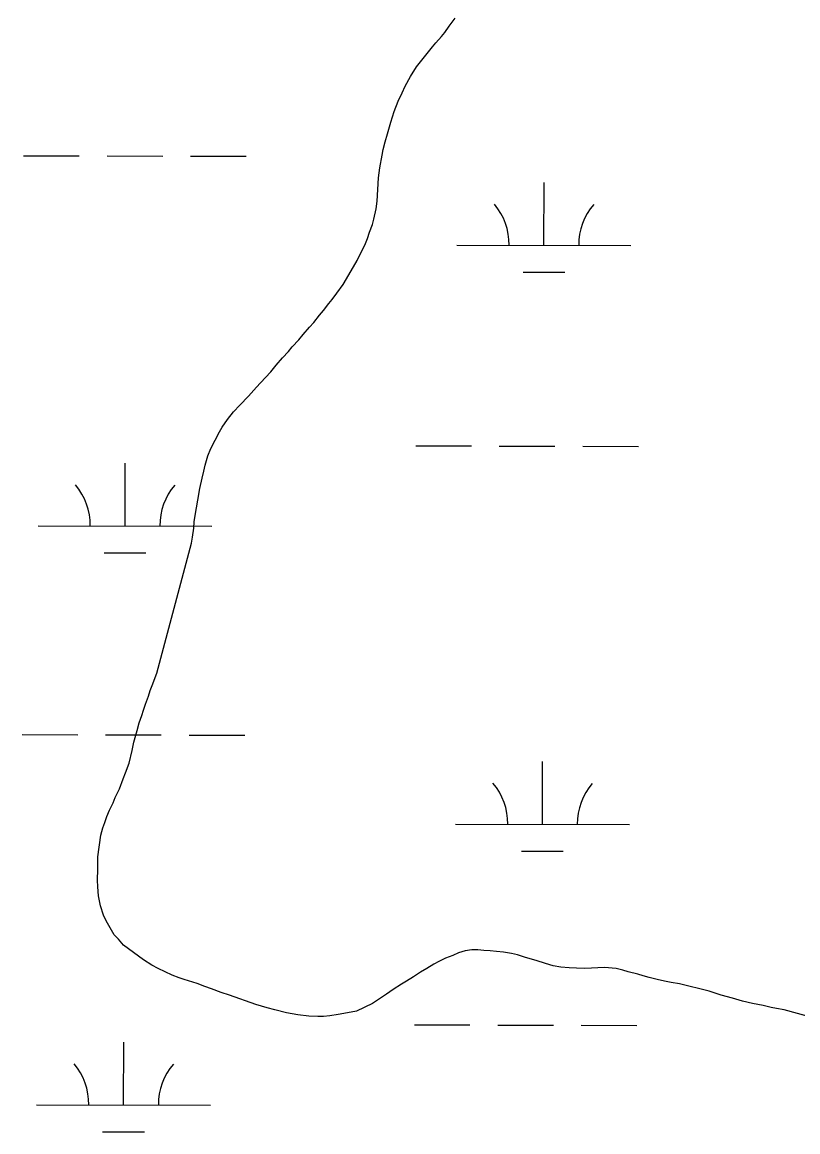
# Model space of a CAD drawing. Extents: x 3172297 to 3210190, y 958463 to 983887.
# Drawn here: x 3189492 to 3189938, y 978796 to 979434 of the extents above; entities that cross this region are included whole.
import ezdxf

# ---------------------------------------------------------------- set-up
doc = ezdxf.new("R2010")
doc.units = 0
for name, color, linetype in [('V-SITE-VEGE', 7, 'Continuous'), ('V-TOPO-SHOR', 7, 'Continuous'), ('V-WETL-SWMP', 7, 'Continuous')]:
    doc.layers.add(name, color=color, linetype=linetype)

msp = doc.modelspace()

# ---------------------------------------------------------------- linework, layer by layer
at = {"layer": 'V-SITE-VEGE'}
for p, q in [((3189737.79, 979431.59), (3189741.28, 979436.25)), ((3189735.26, 979428.06), (3189737.79, 979431.59)), ((3189728.29, 979419.71), (3189730.19, 979422.12)), ((3189730.19, 979422.12), (3189733.36, 979425.65)), ((3189733.36, 979425.65), (3189735.26, 979428.06)), ((3189723.53, 979413.93), (3189728.29, 979419.71)), ((3189719.09, 979408.31), (3189723.53, 979413.93)), ((3189715.62, 979402.69), (3189719.09, 979408.31)), ((3189710.72, 979393.4), (3189712.46, 979397.08)), ((3189712.46, 979397.08), (3189715.62, 979402.69)), ((3189708.51, 979388.59), (3189710.72, 979393.4)), ((3189706.16, 979382.51), (3189708.51, 979388.59)), ((3189704.28, 979376.42), (3189706.16, 979382.51)), ((3189702.41, 979369.7), (3189704.28, 979376.42)), ((3189699.91, 979360.74), (3189701, 979365.22)), ((3189701, 979365.22), (3189702.41, 979369.7)), ((3189699.29, 979357.54), (3189699.91, 979360.74)), ((3189697.9, 979350.19), (3189699.29, 979357.54)), ((3189697.14, 979344.43), (3189697.9, 979350.19)), ((3189696.86, 979337.72), (3189697.14, 979344.43)), ((3189696.42, 979331.01), (3189696.86, 979337.72)), ((3189694.41, 979320.77), (3189695.81, 979326.69)), ((3189695.81, 979326.69), (3189696.42, 979331.01)), ((3189693.63, 979317.73), (3189694.41, 979320.77)), ((3189691.9, 979313.25), (3189693.63, 979317.73)), ((3189689.71, 979306.84), (3189690.81, 979309.72)), ((3189690.81, 979309.72), (3189691.9, 979313.25)), ((3189684.98, 979297.07), (3189689.71, 979306.84)), ((3189682.76, 979293.38), (3189684.98, 979297.07)), ((3189676.76, 979283.28), (3189682.76, 979293.38)), ((3189673.28, 979278.14), (3189676.76, 979283.28)), ((3189670.58, 979274.61), (3189673.28, 979278.14)), ((3189665.51, 979268.35), (3189668.68, 979272.2)), ((3189668.68, 979272.2), (3189670.58, 979274.61)), ((3189659.96, 979261.44), (3189663.29, 979265.61)), ((3189663.29, 979265.61), (3189665.51, 979268.35)), ((3189653.78, 979254.38), (3189657.43, 979258.71)), ((3189657.43, 979258.71), (3189659.96, 979261.44)), ((3189647.59, 979247.31), (3189651.4, 979251.48)), ((3189651.4, 979251.48), (3189653.78, 979254.38)), ((3189641.88, 979241.04), (3189645.37, 979244.74)), ((3189645.37, 979244.74), (3189647.59, 979247.31)), ((3189638.4, 979236.86), (3189641.88, 979241.04)), ((3189629.35, 979226.74), (3189635.23, 979233.01)), ((3189635.23, 979233.01), (3189638.4, 979236.86)), ((3189626.97, 979224.17), (3189629.35, 979226.74)), ((3189617.45, 979213.89), (3189622.37, 979219.03)), ((3189622.37, 979219.03), (3189626.97, 979224.17)), ((3189613.8, 979210.03), (3189617.45, 979213.89)), ((3189607.31, 979201.2), (3189610.32, 979205.54)), ((3189610.32, 979205.54), (3189613.8, 979210.03)), ((3189605.73, 979198.48), (3189607.31, 979201.2)), ((3189600.68, 979189.02), (3189603.2, 979193.83)), ((3189603.2, 979193.83), (3189605.73, 979198.48)), ((3189598.95, 979184.7), (3189600.68, 979189.02)), ((3189597.54, 979179.42), (3189598.95, 979184.7)), ((3189595.83, 979171.9), (3189596.77, 979175.89)), ((3189596.77, 979175.89), (3189597.54, 979179.42)), ((3189594.44, 979165.98), (3189595.83, 979171.9)), ((3189593.36, 979159.26), (3189594.44, 979165.98)), ((3189591.97, 979151.58), (3189592.43, 979154.78)), ((3189592.43, 979154.78), (3189593.36, 979159.26)), ((3189591.2, 979146.78), (3189591.97, 979151.58)), ((3189590.14, 979137.99), (3189590.91, 979143.27)), ((3189590.91, 979143.27), (3189591.2, 979146.78)), ((3189589.68, 979134.64), (3189590.14, 979137.99)), ((3189569.71, 979059.91), (3189589.68, 979134.64)), ((3189567.04, 979052.86), (3189569.71, 979059.91)), ((3189565.94, 979049.82), (3189567.04, 979052.86)), ((3189563.28, 979041.97), (3189564.85, 979046.62)), ((3189564.85, 979046.62), (3189565.94, 979049.82)), ((3189562.02, 979038.61), (3189563.28, 979041.97)), ((3189559.51, 979031.25), (3189561.08, 979035.57)), ((3189561.08, 979035.57), (3189562.02, 979038.61)), ((3189556.55, 979020.2), (3189558.42, 979026.93)), ((3189558.42, 979026.93), (3189559.51, 979031.25)), ((3189553.75, 979008.2), (3189555.46, 979015.41)), ((3189555.46, 979015.41), (3189556.55, 979020.2)), ((3189551.71, 979002.6), (3189553.75, 979008.2)), ((3189550.29, 978999.08), (3189551.71, 979002.6)), ((3189548.25, 978993.47), (3189550.29, 978999.08)), ((3189545.73, 978988.35), (3189548.25, 978993.47)), ((3189542.58, 978981.14), (3189544.63, 978985.31)), ((3189544.63, 978985.31), (3189545.73, 978988.35)), ((3189539.75, 978974.09), (3189541, 978977.45)), ((3189541, 978977.45), (3189542.58, 978981.14)), ((3189537.56, 978966.72), (3189538.65, 978971.05)), ((3189538.65, 978971.05), (3189539.75, 978974.09)), ((3189535.88, 978954.42), (3189537.56, 978966.72)), ((3189535.76, 978947.23), (3189535.88, 978954.42)), ((3189535.65, 978940.83), (3189535.76, 978947.23)), ((3189535.83, 978937), (3189535.65, 978940.83)), ((3189536.18, 978931.89), (3189535.83, 978937)), ((3189537.34, 978926.15), (3189536.18, 978931.89)), ((3189539.13, 978920.73), (3189537.34, 978926.15)), ((3189540.59, 978917.54), (3189539.13, 978920.73)), ((3189545.27, 978909.59), (3189540.59, 978917.54)), ((3189547.68, 978907.05), (3189545.27, 978909.59)), ((3189550.58, 978903.55), (3189547.68, 978907.05)), ((3189562.14, 978895.16), (3189550.58, 978903.55)), ((3189747.09, 978900.33), (3189743.1, 978899.19)), ((3189750.76, 978900.83), (3189747.09, 978900.33)), ((3189754.27, 978900.85), (3189750.76, 978900.83)), ((3189757.79, 978900.56), (3189754.27, 978900.85)), ((3189761.47, 978900.26), (3189757.79, 978900.56)), ((3189764.98, 978899.96), (3189761.47, 978900.26)), ((3189768.98, 978899.51), (3189764.98, 978899.96)), ((3189773.62, 978898.74), (3189768.98, 978899.51)), ((3189566.79, 978891.99), (3189562.14, 978895.16)), ((3189731.79, 978894.16), (3189728.93, 978892.71)), ((3189735.77, 978896.1), (3189731.79, 978894.16)), ((3189739.92, 978897.73), (3189735.77, 978896.1)), ((3189743.1, 978899.19), (3189739.92, 978897.73)), ((3189777.14, 978897.96), (3189773.62, 978898.74)), ((3189781.78, 978896.56), (3189777.14, 978897.96)), ((3189787.86, 978894.68), (3189781.78, 978896.56)), ((3189793.14, 978893.11), (3189787.86, 978894.68)), ((3189797.62, 978891.71), (3189793.14, 978893.11)), ((3189570.48, 978890.1), (3189566.79, 978891.99)), ((3189578.49, 978886.31), (3189570.48, 978890.1)), ((3189721.29, 978888.02), (3189717.31, 978885.44)), ((3189724.95, 978890.12), (3189721.29, 978888.02)), ((3189728.93, 978892.71), (3189724.95, 978890.12)), ((3189802.1, 978890.94), (3189797.62, 978891.71)), ((3189806.9, 978890.48), (3189802.1, 978890.94)), ((3189811.05, 978890.35), (3189806.9, 978890.48)), ((3189815.53, 978890.22), (3189811.05, 978890.35)), ((3189819.68, 978890.41), (3189815.53, 978890.22)), ((3189823.35, 978890.59), (3189819.68, 978890.41)), ((3189827.03, 978890.77), (3189823.35, 978890.59)), ((3189833.74, 978890.18), (3189827.03, 978890.77)), ((3189837.74, 978889.24), (3189833.74, 978890.18)), ((3189840.78, 978888.31), (3189837.74, 978889.24)), ((3189846.22, 978886.9), (3189840.78, 978888.31)), ((3189849.26, 978885.96), (3189846.22, 978886.9)), ((3189582.49, 978884.9), (3189578.49, 978886.31)), ((3189585.37, 978883.81), (3189582.49, 978884.9)), ((3189592.89, 978881.46), (3189585.37, 978883.81)), ((3189597.38, 978879.89), (3189592.89, 978881.46)), ((3189710.47, 978881.09), (3189705.54, 978878.02)), ((3189713.18, 978882.86), (3189710.47, 978881.09)), ((3189717.31, 978885.44), (3189713.18, 978882.86)), ((3189852.78, 978885.03), (3189849.26, 978885.96)), ((3189857.42, 978883.78), (3189852.78, 978885.03)), ((3189861.58, 978882.85), (3189857.42, 978883.78)), ((3189865.42, 978882.07), (3189861.58, 978882.85)), ((3189870.21, 978881.31), (3189865.42, 978882.07)), ((3189876.46, 978879.91), (3189870.21, 978881.31)), ((3189601.22, 978878.47), (3189597.38, 978879.89)), ((3189606.66, 978876.43), (3189601.22, 978878.47)), ((3189611.47, 978874.86), (3189606.66, 978876.43)), ((3189626.68, 978869.53), (3189611.47, 978874.86)), ((3189701.72, 978875.44), (3189698.86, 978873.5)), ((3189705.54, 978878.02), (3189701.72, 978875.44)), ((3189881.1, 978878.66), (3189876.46, 978879.91)), ((3189884.3, 978877.88), (3189881.1, 978878.66)), ((3189887.34, 978877.1), (3189884.3, 978877.88)), ((3189894.22, 978874.91), (3189887.34, 978877.1)), ((3189900.78, 978873.19), (3189894.22, 978874.91)), ((3189633.24, 978867.49), (3189626.68, 978869.53)), ((3189637.56, 978866.41), (3189633.24, 978867.49)), ((3189693.77, 978870.12), (3189684.53, 978865.74)), ((3189698.86, 978873.5), (3189693.77, 978870.12)), ((3189906.54, 978871.47), (3189900.78, 978873.19)), ((3189912.15, 978870.07), (3189906.54, 978871.47)), ((3189918.38, 978868.83), (3189912.15, 978870.07)), ((3189922.86, 978867.74), (3189918.38, 978868.83)), ((3189926.06, 978867.13), (3189922.86, 978867.74)), ((3189644.28, 978864.69), (3189637.56, 978866.41)), ((3189650.84, 978863.45), (3189644.28, 978864.69)), ((3189657.07, 978862.85), (3189650.84, 978863.45)), ((3189662.34, 978862.57), (3189657.07, 978862.85)), ((3189665.54, 978862.59), (3189662.34, 978862.57)), ((3189669.21, 978862.93), (3189665.54, 978862.59)), ((3189674, 978863.76), (3189669.21, 978862.93)), ((3189679.27, 978864.75), (3189674, 978863.76)), ((3189684.53, 978865.74), (3189679.27, 978864.75)), ((3189930.38, 978866.35), (3189926.06, 978867.13)), ((3189974.38, 978854.33), (3189930.38, 978866.35))]:
    msp.add_line(p, q, dxfattribs=at)
at = {"layer": 'V-TOPO-SHOR'}
for points in [[(3189702.41, 979369.7), (3189704.28, 979376.42), (3189706.16, 979382.51), (3189708.51, 979388.59), (3189710.72, 979393.4), (3189712.46, 979397.08), (3189715.62, 979402.69), (3189719.09, 979408.31), (3189723.53, 979413.93), (3189728.29, 979419.71), (3189730.19, 979422.12), (3189733.36, 979425.65), (3189735.26, 979428.06), (3189737.79, 979431.59), (3189741.28, 979436.25)], [(3189637.56, 978866.41), (3189633.24, 978867.49), (3189626.68, 978869.53), (3189611.47, 978874.86), (3189606.66, 978876.43), (3189601.22, 978878.47), (3189597.38, 978879.89), (3189592.89, 978881.46), (3189585.37, 978883.81), (3189582.49, 978884.9), (3189578.49, 978886.31), (3189570.48, 978890.1), (3189566.79, 978891.99), (3189562.14, 978895.16), (3189550.58, 978903.55), (3189547.68, 978907.05), (3189545.27, 978909.59), (3189540.59, 978917.54), (3189539.13, 978920.73), (3189537.34, 978926.15), (3189536.18, 978931.89), (3189535.83, 978937), (3189535.65, 978940.83), (3189535.76, 978947.23), (3189535.88, 978954.42), (3189537.56, 978966.73), (3189538.65, 978971.05), (3189539.75, 978974.09), (3189541, 978977.45), (3189542.58, 978981.14), (3189544.63, 978985.3), (3189545.73, 978988.34), (3189548.25, 978993.47), (3189550.29, 978999.08), (3189551.71, 979002.6), (3189553.75, 979008.2), (3189555.46, 979015.41), (3189556.55, 979020.2), (3189558.42, 979026.93), (3189559.51, 979031.25), (3189561.08, 979035.57), (3189562.02, 979038.61), (3189563.28, 979041.97), (3189564.85, 979046.61), (3189565.94, 979049.82), (3189567.04, 979052.86), (3189569.71, 979059.91), (3189589.68, 979134.64), (3189590.14, 979137.99), (3189590.91, 979143.27), (3189591.2, 979146.78), (3189591.97, 979151.58), (3189592.43, 979154.78), (3189593.36, 979159.26), (3189594.44, 979165.98), (3189595.83, 979171.9), (3189596.77, 979175.89), (3189597.54, 979179.42), (3189598.95, 979184.7), (3189600.68, 979189.02), (3189603.2, 979193.83), (3189605.73, 979198.48), (3189607.31, 979201.2), (3189610.32, 979205.54), (3189613.8, 979210.03), (3189617.45, 979213.89), (3189622.37, 979219.03), (3189626.97, 979224.17), (3189629.35, 979226.74), (3189632.37, 979229.96), (3189635.23, 979233.01), (3189638.4, 979236.86), (3189641.88, 979241.04), (3189645.37, 979244.74), (3189647.59, 979247.31), (3189651.4, 979251.48), (3189653.78, 979254.38), (3189657.43, 979258.71), (3189659.96, 979261.44), (3189663.29, 979265.62), (3189665.51, 979268.35), (3189668.68, 979272.2), (3189670.58, 979274.61), (3189673.28, 979278.14), (3189676.76, 979283.28), (3189682.76, 979293.38), (3189684.98, 979297.07), (3189689.71, 979306.84), (3189690.81, 979309.72), (3189691.9, 979313.25), (3189693.63, 979317.73), (3189694.41, 979320.77), (3189695.81, 979326.69), (3189696.42, 979331.01), (3189696.86, 979337.72), (3189697.14, 979344.43), (3189697.9, 979350.19), (3189699.29, 979357.54), (3189699.91, 979360.74), (3189701, 979365.22), (3189702.41, 979369.7)], [(3189974.38, 978854.33), (3189930.38, 978866.35), (3189926.06, 978867.12), (3189922.86, 978867.74), (3189918.38, 978868.83), (3189912.14, 978870.07), (3189906.54, 978871.47), (3189900.78, 978873.19), (3189894.22, 978874.91), (3189887.34, 978877.1), (3189884.3, 978877.88), (3189881.1, 978878.66), (3189876.46, 978879.91), (3189870.22, 978881.31), (3189865.42, 978882.07), (3189861.58, 978882.85), (3189857.42, 978883.78), (3189852.78, 978885.03), (3189849.26, 978885.96), (3189846.22, 978886.9), (3189840.78, 978888.31), (3189837.74, 978889.24), (3189833.74, 978890.18), (3189827.03, 978890.77), (3189823.35, 978890.59), (3189819.68, 978890.41), (3189815.53, 978890.22), (3189811.05, 978890.35), (3189806.9, 978890.48), (3189802.1, 978890.94), (3189797.62, 978891.71), (3189793.14, 978893.11), (3189787.86, 978894.68), (3189781.78, 978896.56), (3189777.14, 978897.96), (3189773.62, 978898.74), (3189768.98, 978899.51), (3189764.98, 978899.96), (3189761.47, 978900.26), (3189757.79, 978900.56), (3189754.27, 978900.85), (3189750.76, 978900.83), (3189747.09, 978900.33), (3189743.1, 978899.19), (3189739.92, 978897.73), (3189735.77, 978896.1), (3189731.79, 978894.16), (3189728.93, 978892.71), (3189724.95, 978890.12), (3189721.29, 978888.02), (3189717.31, 978885.44), (3189713.18, 978882.86), (3189710.47, 978881.09), (3189705.54, 978878.02), (3189701.72, 978875.44), (3189698.86, 978873.5), (3189693.77, 978870.12), (3189684.53, 978865.74), (3189679.27, 978864.75), (3189674, 978863.76), (3189669.21, 978862.93), (3189665.54, 978862.59), (3189662.34, 978862.57), (3189657.07, 978862.85), (3189650.84, 978863.45), (3189644.28, 978864.69), (3189637.56, 978866.41)]]:
    msp.add_lwpolyline(points, dxfattribs=at)
at = {"layer": 'V-WETL-SWMP'}
for p, q in [((3189493.11, 979357.22), (3189525.11, 979357.14)), ((3189541.11, 979357.1), (3189573.11, 979357.02)), ((3189589.11, 979356.98), (3189621.11, 979356.9)), ((3189792.3, 979305.73), (3189792.38, 979341.73)), ((3189742.3, 979305.86), (3189842.3, 979305.61)), ((3189780.26, 979290.33), (3189804.26, 979290.27)), ((3189718.6, 979190.48), (3189750.6, 979190.4)), ((3189766.6, 979190.36), (3189798.6, 979190.29)), ((3189814.6, 979190.25), (3189846.6, 979190.17)), ((3189551.42, 979144.47), (3189551.51, 979180.47)), ((3189501.42, 979144.59), (3189601.42, 979144.34)), ((3189539.39, 979129.07), (3189563.39, 979129.01)), ((3189492.28, 979024.54), (3189524.28, 979024.46)), ((3189540.28, 979024.42), (3189572.28, 979024.34)), ((3189588.28, 979024.3), (3189620.28, 979024.23)), ((3189791.47, 978973.06), (3189791.56, 979009.06)), ((3189741.47, 978973.18), (3189841.47, 978972.94)), ((3189779.44, 978957.66), (3189803.44, 978957.6)), ((3189717.78, 978857.81), (3189749.78, 978857.73)), ((3189765.78, 978857.69), (3189797.78, 978857.61)), ((3189813.78, 978857.57), (3189845.78, 978857.49)), ((3189550.6, 978811.79), (3189550.69, 978847.79)), ((3189500.6, 978811.92), (3189600.6, 978811.67)), ((3189538.56, 978796.39), (3189562.56, 978796.33))]:
    msp.add_line(p, q, dxfattribs=at)
for centre, start, end in [((3189737.05, 979306.34), 359.0865, 40.63016), ((3189847.54, 979306.07), 139.0865, 180.63016), ((3189496.18, 979145.08), 359.0865, 40.63016), ((3189606.67, 979144.8), 139.0865, 180.63016), ((3189736.23, 978973.67), 359.0865, 40.63016), ((3189846.72, 978973.4), 139.0865, 180.63016), ((3189495.36, 978812.4), 359.0865, 40.63016), ((3189605.85, 978812.13), 139.0865, 180.63016)]:
    msp.add_arc(centre, 35.25, start, end, dxfattribs=at)

doc.saveas('drawing.dxf')
